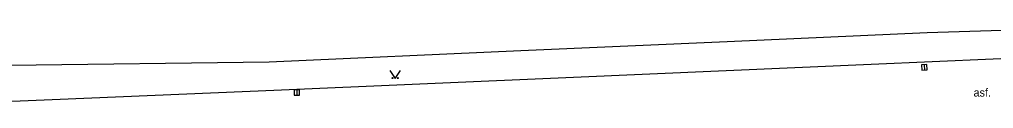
# Model space of a CAD drawing. Extents: x -737812 to -729375, y -1123000 to -1115500.
# Drawn here: x -736661.9 to -736570.7, y -1118197.2 to -1118188.9 of the extents above; entities that cross this region are included whole.
import ezdxf

# ---------------------------------------------------------------- set-up
doc = ezdxf.new("R2010")
doc.units = 0
for name, color, linetype in [('Komunikace', 7, 'Continuous'), ('Pomocné popisy', 7, 'Continuous'), ('Povr_ zn_ inž_ sítí - kan_', 7, 'Continuous'), ('Zeleň', 7, 'Continuous'), ('Značky druhů pozemků', 7, 'Continuous')]:
    doc.layers.add(name, color=color, linetype=linetype)

msp = doc.modelspace()

# ---------------------------------------------------------------- linework, layer by layer
at = {"layer": 'Komunikace'}
msp.add_lwpolyline([(-736553.59, -1118191.9), (-736582.16, -1118193.13), (-736610.05, -1118194.35), (-736638.13, -1118195.57), (-736658.12, -1118196.42), (-736674.7, -1118197.08), (-736689.24, -1118196.14), (-736700.65, -1118195.4), (-736711.64, -1118194.68), (-736721.66, -1118194.25), (-736728.68, -1118194.09), (-736730.15, -1118194.26), (-736732.1, -1118194.64), (-736733.03, -1118195.04), (-736734.27, -1118195.84), (-736734.83, -1118196.44), (-736735.49, -1118197.41), (-736736.43, -1118199.17), (-736737.1, -1118200.01)], dxfattribs=at)
at = {"layer": 'Povr_ zn_ inž_ sítí - kan_'}
for p, q in [((-736577.201, -1118193.15), (-736577.179, -1118193.65)), ((-736635.971, -1118195.5), (-736635.949, -1118196))]:
    msp.add_line(p, q, dxfattribs=at)
for points in [[(-736577.452, -1118193.161), (-736577.43, -1118193.661), (-736576.929, -1118193.639), (-736576.95, -1118193.139)], [(-736636.222, -1118195.511), (-736636.2, -1118196.011), (-736635.699, -1118195.989), (-736635.721, -1118195.489)]]:
    msp.add_lwpolyline(points, close=True, dxfattribs=at)
at = {"layer": 'Zeleň'}
for points in [[(-736576.92, -1118190.15), (-736537.94, -1118188.93)], [(-736595.64, -1118190.97), (-736576.92, -1118190.15)], [(-736614.98, -1118191.81), (-736595.64, -1118190.97)], [(-736638.55, -1118192.89), (-736614.98, -1118191.81)], [(-736662.81, -1118193.21), (-736638.55, -1118192.89)]]:
    msp.add_lwpolyline(points, dxfattribs=at)
at = {"layer": 'Značky druhů pozemků'}
msp.add_lwpolyline([(-736627.25, -1118193.7), (-736626.75, -1118194.45), (-736626.25, -1118193.7)], dxfattribs=at)
for centre in [(-736627, -1118194.4), (-736626.5, -1118194.4)]:
    msp.add_circle(centre, 0.05, dxfattribs=at)

# ---------------------------------------------------------------- texts
at = {"layer": 'Pomocné popisy'}
msp.add_text('asf.', height=0.75, dxfattribs=at).set_placement((-736572.57, -1118196.13))

doc.saveas('drawing.dxf')
